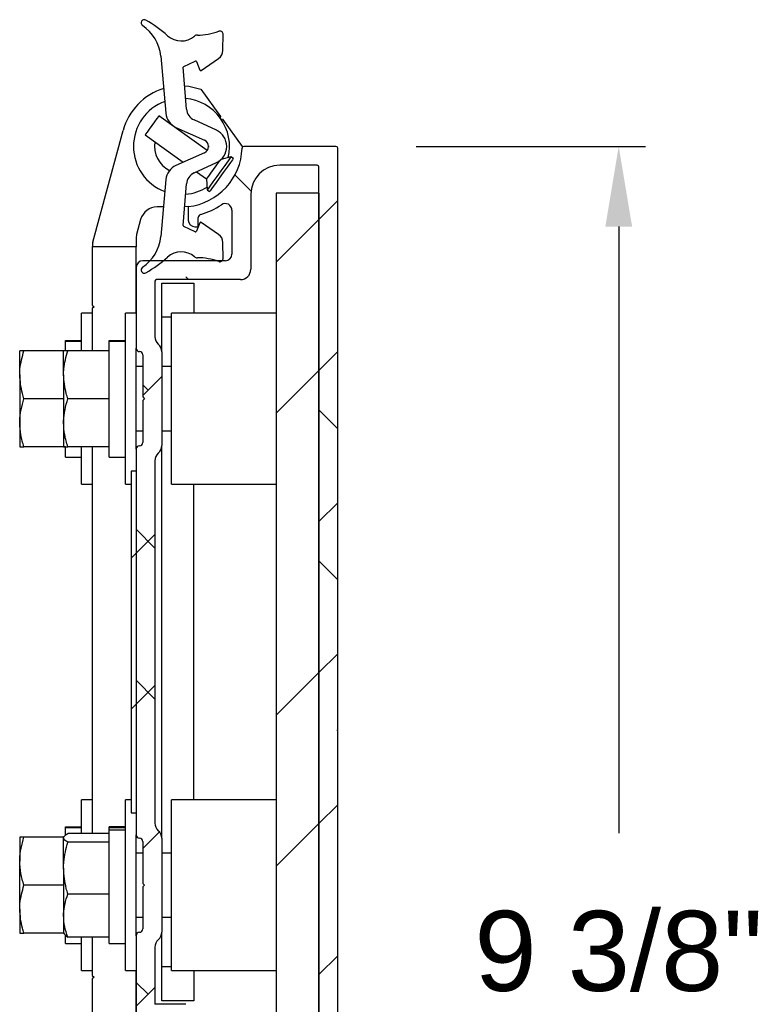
# Model space of a CAD drawing. Header units: inches. Extents: x 170 to 288, y 234 to 248.
# Tile 355 of 480: x 244.884 to 245.75, y 236.543 to 237.696. Entities that reach past the tile are written whole.
import ezdxf

# ---------------------------------------------------------------- set-up
doc = ezdxf.new("R2010")
doc.units = ezdxf.units.IN
doc.header["$LTSCALE"] = 0.25
doc.header["$MEASUREMENT"] = 0
doc.layers.add('ANNOTATIONS', color=1, linetype='Continuous')
doc.layers.add('DETAILS', color=4, linetype='Continuous')
doc.styles.add('ARIAL', font='arial.ttf', dxfattribs={"height": 0.09375})
doc.dimstyles.new('STANDARD$0', dxfattribs={"dimtxt": 0.09375, "dimasz": 0.09375, "dimexe": 0.03125, "dimexo": 0.046875, "dimgap": 0.09, "dimtad": 0, "dimtih": 1, "dimtoh": 1, "dimdec": 4, "dimzin": 0, "dimdsep": 46, "dimtxsty": 'ARIAL', "dimcen": 0.09, "dimadec": 0, "dimazin": 0, "dimtfac": 1, "dimtdec": 4, "dimtofl": 0, "dimtmove": 0, "dimatfit": 1, "dimfxl": 1, "dimtolj": 1, "dimtzin": 0, "dimarcsym": 0})

# ---------------------------------------------------------------- blocks, each defined once
blk = doc.blocks.new('*D43')
at = {"layer": 'ANNOTATIONS', "color": 0, "lineweight": -2, "transparency": 16777216}
for p, q in [((245.3482, 237.5473), (245.6167, 237.5473)), ((245.5854, 237.4535), (245.5854, 236.7435)), ((245.5854, 235.7665), (245.5854, 236.4665)), ((245.381, 235.6727), (245.6167, 235.6727))]:
    blk.add_line(p, q, dxfattribs=at)
at = {"layer": 'ANNOTATIONS', "color": 0, "transparency": 16777216}
for points in [[(245.5698, 237.4535), (245.6011, 237.4535), (245.5854, 237.5473)], [(245.5698, 235.7665), (245.6011, 235.7665), (245.5854, 235.6727)]]:
    blk.add_solid(points, dxfattribs=at)
at = {"layer": 'defpoints', "color": 0, "transparency": 16777216}
for p in [(245.2545, 237.5473), (245.5854, 237.5473), (245.2872, 235.6727)]:
    blk.add_point(p, dxfattribs=at)
at = {"layer": 'ANNOTATIONS', "color": 0, "transparency": 16777216, "insert": (245.5854, 236.605), "char_height": 0.09375, "attachment_point": 5, "style": 'ARIAL'}
blk.add_mtext('\\A1;9 3/8"', dxfattribs=at)

msp = doc.modelspace()

# ---------------------------------------------------------------- hatches: boundary and pattern name
at = {"layer": 'DETAILS'}
h = msp.add_hatch(dxfattribs=at)
h.set_pattern_fill('ANSI34', color=256, style=0)
h.set_pattern_definition([(45, (239.5544, 231.7817), (-0.53033, 0.53033), []), (45, (239.73114, 231.7817), (-0.53033, 0.53033), []), (45, (239.9079, 231.7817), (-0.53033, 0.53033), []), (45, (240.0847, 231.7817), (-0.53033, 0.53033), [])])
edge = h.paths.add_edge_path(flags=0)
edge.add_line((245.0672, 237.56954), (245.10055, 237.5546))
edge.add_arc((245.09734, 237.54743), 0.00785, -1.29599, 65.86416, ccw=False)
edge.add_arc((245.09734, 237.54708), 0.00785, -65.86416, 1.29599, ccw=False)
edge.add_line((245.10055, 237.53991), (245.0672, 237.52497))
edge.add_arc((245.07543, 237.50661), 0.02012, 114.13584, 174.86258)
edge.add_line((245.05539, 237.50841), (245.04939, 237.44168))
edge.add_arc((245.00121, 237.44601), 0.04838, 303.76271, 354.86258, ccw=False)
edge.add_arc((245.03018, 237.40268), 0.00375, 123.76271, 299.58124)
edge.add_arc((244.95984, 237.52658), 0.14623, 299.58124, 311.87507)
edge.add_arc((245.0734, 237.39991), 0.0239, 49.80262, 131.87507, ccw=False)
edge.add_arc((245.09231, 237.42228), 0.0054, 229.80262, 270.71912)
edge.add_arc((245.09323, 237.3488), 0.06809, 69.27903, 90.71912, ccw=False)
edge.add_arc((245.11873, 237.41579), 0.00359, 246.99165, 357.88977)
edge.add_line((245.12231, 237.41566), (245.12208, 237.43482))
edge.add_arc((245.11045, 237.43468), 0.01163, 0.69061, 55.25664)
edge.add_line((245.11708, 237.44424), (245.09682, 237.4583))
edge.add_arc((245.09625, 237.45747), 0.001, 55.25664, 157.16614)
edge.add_line((245.09532, 237.45786), (245.09115, 237.44794))
edge.add_arc((245.09022, 237.44833), 0.001, 245.07794, 337.16614, ccw=False)
edge.add_line((245.0898, 237.44742), (245.07636, 237.45367))
edge.add_arc((245.07678, 237.45457), 0.001, 175.5512, 245.07794, ccw=False)
edge.add_line((245.07579, 237.45465), (245.07959, 237.50357))
edge.add_arc((245.09474, 237.50239), 0.0152, 114.80092, 175.5512, ccw=False)
edge.add_line((245.08837, 237.51619), (245.11447, 237.52825))
edge.add_arc((245.10572, 237.54718), 0.02086, 294.80092, 360.19377)
edge.add_arc((245.10572, 237.54732), 0.02086, 359.80623, 425.19908)
edge.add_line((245.11447, 237.56626), (245.08837, 237.57832))
edge.add_arc((245.09474, 237.59212), 0.0152, 184.4488, 245.19908, ccw=False)
edge.add_line((245.07959, 237.59094), (245.07579, 237.63986))
edge.add_arc((245.07678, 237.63994), 0.001, 114.92206, 184.4488, ccw=False)
edge.add_line((245.07636, 237.64084), (245.0898, 237.64709))
edge.add_arc((245.09022, 237.64618), 0.001, 22.83386, 114.92206, ccw=False)
edge.add_line((245.09115, 237.64657), (245.09532, 237.63665))
edge.add_arc((245.09625, 237.63703), 0.001, 202.83386, 304.74336)
edge.add_line((245.09682, 237.63621), (245.11708, 237.65027))
edge.add_arc((245.11045, 237.65982), 0.01163, 304.74336, 359.30939)
edge.add_line((245.12208, 237.65968), (245.12231, 237.67885))
edge.add_arc((245.11873, 237.67872), 0.00359, 2.11023, 113.00835)
edge.add_arc((245.09323, 237.74571), 0.06809, 269.28088, 290.72097, ccw=False)
edge.add_arc((245.09231, 237.67223), 0.0054, 89.28088, 130.19738)
edge.add_arc((245.0734, 237.6946), 0.0239, 228.12493, 310.19738, ccw=False)
edge.add_arc((244.95984, 237.56792), 0.14623, 48.12493, 60.41876)
edge.add_arc((245.03018, 237.69183), 0.00375, 60.41876, 236.23729)
edge.add_arc((245.00121, 237.64849), 0.04838, 5.13742, 56.23729, ccw=False)
edge.add_line((245.04939, 237.65283), (245.05539, 237.5861))
edge.add_arc((245.07543, 237.5879), 0.02012, 185.13742, 245.86416)
h = msp.add_hatch(dxfattribs=at)
h.set_pattern_fill('ANSI38', color=256, style=0)
h.set_pattern_definition([(45, (239.55436, 231.78171), (-0.0883883, 0.0883883), []), (135, (239.55436, 231.78171), (-0.265165, 0.0883883), [0.3125, -0.1875])])
edge = h.paths.add_edge_path(flags=0)
edge.add_line((245.25448, 237.54725), (245.14652, 237.54725))
edge.add_arc((245.14652, 237.54525), 0.002, 90, 178.42717)
edge.add_arc((245.07368, 237.54725), 0.07087, 276.37937, 358.42717, ccw=False)
edge.add_line((245.08155, 237.47683), (245.08155, 237.46108))
edge.add_arc((245.08943, 237.46108), 0.00787, 180, 270)
edge.add_line((245.08943, 237.4532), (245.09336, 237.4532))
edge.add_line((245.09336, 237.4532), (245.09336, 237.46392))
edge.add_arc((245.0973, 237.46392), 0.00394, 105.82662, 180, ccw=False)
edge.add_arc((245.07368, 237.54725), 0.08268, 285.82662, 304.41739)
edge.add_arc((245.12486, 237.47255), 0.00787, 0, 124.41739, ccw=False)
edge.add_line((245.13273, 237.47255), (245.13273, 237.42127))
edge.add_arc((245.12486, 237.42127), 0.00787, 270, 360, ccw=False)
edge.add_line((245.12486, 237.4134), (245.02847, 237.4134))
edge.add_arc((245.02847, 237.40552), 0.00787, 90, 180)
edge.add_line((245.0206, 237.40552), (245.0206, 237.31103))
edge.add_arc((245.02454, 237.31103), 0.00394, 180, 270)
edge.add_arc((245.02454, 237.30316), 0.00394, 0, 90, ccw=False)
edge.add_line((245.02847, 237.30316), (245.02847, 237.25398))
edge.add_line((245.02847, 237.25398), (245.03047, 237.25198))
edge.add_line((245.03047, 237.25198), (245.02847, 237.24998))
edge.add_line((245.02847, 237.24998), (245.02847, 237.2008))
edge.add_arc((245.02454, 237.2008), 0.00394, 270, 360, ccw=False)
edge.add_arc((245.02454, 237.19292), 0.00394, 90, 180)
edge.add_line((245.0206, 237.19292), (245.0206, 236.74158))
edge.add_arc((245.02454, 236.74158), 0.00394, 180, 270)
edge.add_arc((245.02454, 236.73371), 0.00394, 0, 90, ccw=False)
edge.add_line((245.02847, 236.73371), (245.02847, 236.68453))
edge.add_line((245.02847, 236.68453), (245.03047, 236.68253))
edge.add_line((245.03047, 236.68253), (245.02847, 236.68053))
edge.add_line((245.02847, 236.68053), (245.02847, 236.63135))
edge.add_arc((245.02454, 236.63135), 0.00394, 270, 360, ccw=False)
edge.add_arc((245.02454, 236.62347), 0.00394, 90, 180)
edge.add_line((245.0206, 236.62347), (245.0206, 236.5246))
edge.add_line((245.0206, 236.5246), (245.11937, 236.44171))
edge.add_arc((245.07368, 236.38725), 0.07109, -50, 50, ccw=False)
edge.add_line((245.11937, 236.3328), (245.0206, 236.24991))
edge.add_line((245.0206, 236.24991), (245.0206, 236.17591))
edge.add_line((245.0206, 236.17591), (245.09354, 236.17591))
edge.add_line((245.09354, 236.17591), (245.09354, 236.18791))
edge.add_line((245.09354, 236.18791), (245.05104, 236.18791))
edge.add_line((245.05104, 236.18791), (245.05104, 236.23791))
edge.add_line((245.05104, 236.23791), (245.22604, 236.23791))
edge.add_line((245.22604, 236.23791), (245.22604, 236.18791))
edge.add_line((245.22604, 236.18791), (245.18354, 236.18791))
edge.add_line((245.18354, 236.18791), (245.18354, 236.17591))
edge.add_line((245.18354, 236.17591), (245.25648, 236.17591))
edge.add_line((245.25648, 236.17591), (245.25648, 237.54525))
edge.add_arc((245.25448, 237.54525), 0.002, 0, 90)
edge = h.paths.add_edge_path(flags=0)
edge.add_arc((245.09971, 236.27191), 0.012, 130, 270, ccw=False)
edge.add_line((245.092, 236.2811), (245.13352, 236.31594))
edge.add_arc((245.07368, 236.38725), 0.09309, 310, 410)
edge.add_line((245.13352, 236.45857), (245.06316, 236.5176))
edge.add_arc((245.06445, 236.51913), 0.002, 90, 230, ccw=False)
edge.add_line((245.06445, 236.52113), (245.0786, 236.52113))
edge.add_arc((245.0786, 236.52513), 0.004, 270, 360)
edge.add_line((245.0826, 236.52513), (245.0826, 236.53913))
edge.add_arc((245.0786, 236.53913), 0.004, 0, 90)
edge.add_line((245.0786, 236.54313), (245.0426, 236.54313))
edge.add_line((245.0426, 236.54313), (245.0426, 236.60987))
edge.add_arc((245.0546, 236.60987), 0.012, 132.21512, 180, ccw=False)
edge.add_arc((245.03847, 236.62765), 0.012, 312.21512, 360)
edge.add_line((245.05047, 236.62765), (245.05047, 236.73741))
edge.add_arc((245.03847, 236.73741), 0.012, 0, 47.78488)
edge.add_arc((245.0546, 236.75518), 0.012, 180, 227.78488, ccw=False)
edge.add_line((245.0426, 236.75518), (245.0426, 237.17932))
edge.add_arc((245.0546, 237.17932), 0.012, 132.21512, 180, ccw=False)
edge.add_arc((245.03847, 237.1971), 0.012, 312.21512, 360)
edge.add_line((245.05047, 237.1971), (245.05047, 237.30686))
edge.add_arc((245.03847, 237.30686), 0.012, 0, 47.78488)
edge.add_arc((245.0546, 237.32463), 0.012, 180, 227.78488, ccw=False)
edge.add_line((245.0426, 237.32463), (245.0426, 237.3894))
edge.add_arc((245.0446, 237.3894), 0.002, 90, 180, ccw=False)
edge.add_line((245.0446, 237.3914), (245.14273, 237.3914))
edge.add_arc((245.14273, 237.4034), 0.012, 270, 360)
edge.add_line((245.15473, 237.4034), (245.15473, 237.49125))
edge.add_arc((245.18873, 237.49125), 0.034, 90, 180, ccw=False)
edge.add_line((245.18873, 237.52525), (245.23248, 237.52525))
edge.add_arc((245.23248, 237.52325), 0.002, 0, 90, ccw=False)
edge.add_line((245.23448, 237.52325), (245.23448, 236.26191))
edge.add_arc((245.23248, 236.26191), 0.002, 270, 360, ccw=False)
edge.add_line((245.23248, 236.25991), (245.09971, 236.25991))
h = msp.add_hatch(dxfattribs=at)
h.set_pattern_fill('ANSI32', color=256, style=0)
h.set_pattern_definition([(45, (239.55436, 231.7817), (-0.265165, 0.265165), []), (45, (239.73114, 231.7817), (-0.265165, 0.265165), [])])
h.paths.add_polyline_path([(245.18448, 237.49258), (245.18448, 236.29258), (245.23448, 236.29258), (245.23448, 237.49258)], flags=0)
h = msp.add_hatch(dxfattribs=at)
h.set_pattern_fill('ANSI31', color=256, style=0)
h.set_pattern_definition([(45, (239.55436, 231.78171), (-0.0883883, 0.0883883), [])])
h.paths.add_polyline_path([(245.0206, 237.16725), (245.0146, 237.16725), (245.0146, 236.76725), (245.0206, 236.76725)], flags=0)

# ---------------------------------------------------------------- linework, layer by layer
for p, q in [((245.12208, 237.65968), (245.12231, 237.67885)), ((245.04939, 237.65283), (245.05539, 237.5861)), ((245.09682, 237.63621), (245.11708, 237.65027)), ((245.07959, 237.59094), (245.07579, 237.63986)), ((245.07636, 237.64084), (245.0898, 237.64709)), ((245.09115, 237.64657), (245.09532, 237.63665)), ((245.09638, 237.61439), (245.1193, 237.58245)), ((245.1038, 237.54262), (245.04726, 237.5832)), ((245.11447, 237.56626), (245.08837, 237.57832)), ((245.1193, 237.58245), (245.11899, 237.58059)), ((245.11977, 237.5795), (245.12163, 237.57919)), ((245.12163, 237.57919), (245.14454, 237.54725)), ((245.05872, 237.57497), (245.05963, 237.57545)), ((245.0672, 237.56954), (245.10055, 237.5546)), ((244.96997, 237.43513), (245.00527, 237.56574)), ((245.03117, 237.56077), (245.07574, 237.52879)), ((245.10517, 237.54796), (245.10517, 237.54654)), ((245.14454, 237.54725), (245.14452, 237.54531)), ((245.25448, 237.54725), (245.14652, 237.54725)), ((245.25648, 236.17591), (245.25648, 237.54525)), ((245.10055, 237.53991), (245.0672, 237.52497)), ((245.13157, 237.53501), (245.12011, 237.53208)), ((245.13434, 237.53303), (245.13157, 237.53501)), ((245.08837, 237.51619), (245.11447, 237.52825)), ((245.23248, 237.52525), (245.18873, 237.52525)), ((245.23448, 236.26191), (245.23448, 237.52325)), ((245.09137, 237.51757), (245.10283, 237.50935)), ((245.10283, 237.50935), (245.10382, 237.49634)), ((245.05539, 237.50841), (245.04939, 237.44168)), ((245.07579, 237.45465), (245.07959, 237.50357)), ((245.10382, 237.49634), (245.10659, 237.49435)), ((245.15473, 237.49125), (245.15473, 237.4034)), ((245.23448, 237.49258), (245.18448, 237.49258)), ((245.18448, 237.49258), (245.18448, 236.29258)), ((245.23448, 237.49258), (245.23448, 236.29258)), ((245.05251, 237.47639), (245.04518, 237.47639)), ((245.08155, 237.47683), (245.07749, 237.47649)), ((245.08155, 237.47683), (245.08155, 237.46108)), ((245.09336, 237.4532), (245.09336, 237.46392)), ((245.13273, 237.47255), (245.13273, 237.42127)), ((245.02587, 237.4616), (245.02115, 237.44413)), ((245.0898, 237.44742), (245.07636, 237.45367)), ((245.08943, 237.4532), (245.09336, 237.4532)), ((245.09532, 237.45786), (245.09115, 237.44794)), ((245.11708, 237.44424), (245.09682, 237.4583)), ((244.96928, 237.42991), (244.96928, 237.36152)), ((245.02046, 237.42991), (244.96928, 237.42991)), ((245.02046, 237.43891), (245.02046, 237.42991)), ((245.02046, 237.35198), (245.02046, 237.42991)), ((245.12231, 237.41566), (245.12208, 237.43482)), ((245.0206, 237.40552), (245.0206, 237.31103)), ((245.12486, 237.4134), (245.02847, 237.4134)), ((245.0426, 237.3894), (245.0426, 237.32463)), ((245.14273, 237.3914), (245.0446, 237.3914)), ((245.05047, 237.38726), (245.08797, 237.38726)), ((245.05047, 237.34726), (245.05047, 237.38726)), ((245.08797, 237.38726), (245.08797, 237.35198)), ((244.96928, 237.36152), (244.97128, 237.35952)), ((244.97128, 237.35952), (244.96928, 237.35752)), ((244.96928, 237.35192), (244.95668, 237.35192)), ((244.95668, 237.30818), (244.95668, 237.35192)), ((244.96928, 237.35752), (244.96928, 237.30818)), ((245.0206, 237.35198), (245.008, 237.35198)), ((245.008, 237.15198), (245.008, 237.35198)), ((245.18448, 237.35198), (245.06198, 237.35198)), ((245.06198, 237.2109), (245.06198, 237.35198)), ((245.05047, 237.30686), (245.05047, 237.34726)), ((245.06198, 237.34726), (245.05047, 237.34726)), ((244.93788, 237.32022), (244.95668, 237.32022)), ((244.93788, 237.31938), (244.93788, 237.32022)), ((244.93788, 237.31938), (244.95668, 237.31938)), ((244.93788, 237.30903), (244.93788, 237.31938)), ((244.9892, 237.32028), (245.008, 237.32028)), ((244.9892, 237.31944), (244.9892, 237.32028)), ((244.9892, 237.31944), (245.008, 237.31944)), ((244.9892, 237.18368), (244.9892, 237.31944)), ((244.88428, 237.28002), (244.88428, 237.30812)), ((244.9356, 237.30812), (244.8893, 237.30812)), ((244.9356, 237.28008), (244.9356, 237.30818)), ((244.9892, 237.30818), (244.94062, 237.30818)), ((245.0206, 237.19292), (245.0206, 237.31103)), ((245.02847, 237.30316), (245.02847, 237.25398)), ((245.05047, 237.30686), (245.05047, 237.1971)), ((244.88428, 237.28002), (244.88428, 237.22382)), ((244.9356, 237.28008), (244.9356, 237.22388)), ((245.02847, 237.28948), (245.0206, 237.28948)), ((245.06198, 237.28948), (245.05047, 237.28948)), ((244.9356, 237.25192), (244.8893, 237.25192)), ((244.9892, 237.25198), (244.94062, 237.25198)), ((245.02847, 237.25398), (245.03047, 237.25198)), ((245.03047, 237.25198), (245.02847, 237.24998)), ((245.02847, 237.24998), (245.02847, 237.2008)), ((244.88428, 237.22382), (244.88428, 237.19572)), ((244.9356, 237.22388), (244.9356, 237.19578)), ((245.0206, 237.21448), (245.02847, 237.21448)), ((245.0206, 237.21442), (245.02847, 237.21442)), ((245.05047, 237.21448), (245.06198, 237.21448)), ((245.06198, 237.15198), (245.06198, 237.2109)), ((244.93788, 237.19572), (244.8893, 237.19572)), ((244.93788, 237.18362), (244.93788, 237.19487)), ((244.9892, 237.19578), (244.94062, 237.19578)), ((244.95668, 237.15192), (244.95668, 237.19578)), ((244.96928, 237.19578), (244.96928, 236.74316)), ((245.0206, 237.19292), (245.0206, 236.74158)), ((245.05047, 236.73741), (245.05047, 237.1971)), ((244.93788, 237.18362), (244.95668, 237.18362)), ((244.9892, 237.18368), (245.008, 237.18368)), ((245.0426, 237.17932), (245.0426, 236.75518)), ((245.0146, 237.16725), (245.0146, 236.76725)), ((245.0206, 237.16725), (245.0146, 237.16725)), ((245.0206, 237.16725), (245.0206, 236.76725)), ((244.95668, 237.15192), (244.96928, 237.15192)), ((245.008, 237.15198), (245.0146, 237.15198)), ((245.06198, 237.15198), (245.18448, 237.15198)), ((245.08797, 236.78253), (245.08797, 237.15198)), ((244.96928, 236.78259), (244.95668, 236.78259)), ((244.95668, 236.74316), (244.95668, 236.78259)), ((245.0146, 236.78253), (245.008, 236.78253)), ((245.008, 236.58253), (245.008, 236.78253)), ((245.18448, 236.78253), (245.06198, 236.78253)), ((245.06198, 236.65642), (245.06198, 236.78253)), ((245.0146, 236.76725), (245.0206, 236.76725)), ((244.93788, 236.75089), (244.95668, 236.75089)), ((244.93788, 236.75005), (244.93788, 236.75089)), ((244.93788, 236.75005), (244.95668, 236.75005)), ((244.93788, 236.74166), (244.93788, 236.75005)), ((245.008, 236.75083), (244.9892, 236.75083)), ((244.9892, 236.74996), (244.9892, 236.75083)), ((244.9892, 236.74996), (245.008, 236.74996)), ((244.9892, 236.74744), (244.9892, 236.74996)), ((244.88428, 236.73879), (244.88428, 236.71069)), ((244.93545, 236.73879), (244.8893, 236.73879)), ((244.9356, 236.70256), (244.9356, 236.73802)), ((244.9892, 236.74316), (244.94062, 236.74316)), ((244.9892, 236.74744), (245.008, 236.74744)), ((244.9892, 236.61423), (244.9892, 236.74744)), ((245.0206, 236.62347), (245.0206, 236.74158)), ((245.05047, 236.73741), (245.05047, 236.62765)), ((244.9892, 236.73287), (244.94062, 236.73287)), ((245.02847, 236.73371), (245.02847, 236.68453)), ((245.02847, 236.72009), (245.0206, 236.72009)), ((245.02847, 236.72003), (245.0206, 236.72003)), ((245.06198, 236.72003), (245.05047, 236.72003)), ((244.88428, 236.65449), (244.88428, 236.71069)), ((244.9356, 236.70256), (244.9356, 236.64707)), ((244.9356, 236.68259), (244.8893, 236.68259)), ((245.02847, 236.68453), (245.03047, 236.68253)), ((245.03047, 236.68253), (245.02847, 236.68053)), ((245.02847, 236.68053), (245.02847, 236.63135)), ((244.9892, 236.67224), (244.94062, 236.67224)), ((245.06198, 236.58253), (245.06198, 236.65642)), ((244.88428, 236.65449), (244.88428, 236.62639)), ((244.9356, 236.64707), (244.9356, 236.62635)), ((245.0206, 236.64503), (245.02847, 236.64503)), ((245.05047, 236.64503), (245.06198, 236.64503)), ((244.9356, 236.62639), (244.8893, 236.62639)), ((244.93788, 236.61429), (244.93788, 236.62387)), ((244.9892, 236.6219), (244.94062, 236.6219)), ((244.95668, 236.58259), (244.95668, 236.6219)), ((244.96928, 236.6219), (244.96928, 236.57699)), ((245.0206, 236.62347), (245.0206, 236.5246)), ((245.05047, 236.58726), (245.05047, 236.62765)), ((244.93788, 236.61429), (244.95668, 236.61429)), ((244.9892, 236.61423), (245.008, 236.61423)), ((245.0426, 236.60987), (245.0426, 236.54313)), ((245.05047, 236.54726), (245.05047, 236.58726)), ((245.05047, 236.58726), (245.06198, 236.58726)), ((244.95668, 236.58259), (244.96928, 236.58259)), ((244.96928, 236.57699), (244.97128, 236.57499)), ((245.008, 236.58253), (245.0206, 236.58253)), ((245.02046, 236.49559), (245.02046, 236.58253)), ((245.06198, 236.58253), (245.18448, 236.58253)), ((245.08797, 236.58253), (245.08797, 236.54726)), ((244.97128, 236.57499), (244.96928, 236.57299)), ((244.96928, 236.57299), (244.96928, 236.5046)), ((245.0786, 236.54313), (245.0426, 236.54313)), ((245.08797, 236.54726), (245.05047, 236.54726))]:
    msp.add_line(p, q, dxfattribs=at)
at = {"layer": 'DETAILS', "flags": 128}
for points in [[(245.07749, 237.61802), (245.0823, 237.61759), (245.09638, 237.61439)], [(245.04725, 237.58319), (245.04658, 237.58226), (245.04479, 237.57976), (245.04215, 237.57608), (245.03906, 237.57177), (245.03599, 237.5675), (245.03342, 237.56391), (245.03172, 237.56155), (245.03117, 237.56077)], [(245.13156, 237.53501), (245.13064, 237.53372), (245.12815, 237.53025), (245.1244, 237.52503), (245.11984, 237.51868), (245.11503, 237.51196), (245.11053, 237.50569), (245.1069, 237.50063), (245.10457, 237.49738), (245.10382, 237.49634)], [(245.13433, 237.53302), (245.13341, 237.53173), (245.13092, 237.52826), (245.12717, 237.52304), (245.12261, 237.51669), (245.1178, 237.50997), (245.1133, 237.50371), (245.10967, 237.49864), (245.10734, 237.49539), (245.10659, 237.49435)], [(245.11774, 237.53013), (245.11645, 237.52835), (245.11381, 237.52466), (245.11072, 237.52036), (245.10766, 237.51608), (245.10508, 237.51249), (245.10338, 237.51013), (245.10283, 237.50935)]]:
    msp.add_lwpolyline(points, dxfattribs=at)
at = {"layer": 'DETAILS'}
for centre, radius, start, end in [((245.03018, 237.69183), 0.00375, 60.41876, 236.23729), ((244.95984, 237.56792), 0.14623, 48.12493, 60.41876), ((245.00121, 237.64849), 0.04838, 5.13742, 56.23729), ((245.09323, 237.74571), 0.06809, 269.28088, 290.72097), ((245.11873, 237.67872), 0.00359, 2.11023, 113.00835), ((245.0734, 237.6946), 0.0239, 228.12493, 310.19738), ((245.09231, 237.67223), 0.0054, 89.28088, 130.19738), ((245.11045, 237.65982), 0.01163, 304.74336, 359.30939), ((245.07678, 237.63994), 0.001, 114.92206, 184.4488), ((245.09022, 237.64618), 0.001, 22.83386, 114.92206), ((245.09625, 237.63703), 0.001, 202.83386, 304.74336), ((245.07368, 237.54725), 0.07087, 107.13761, 164.87843), ((245.07368, 237.54725), 0.05625, 346.58255, 84.94863), ((245.07368, 237.54725), 0.05625, 110.32263, 249.67737), ((245.09474, 237.59212), 0.0152, 184.4488, 245.19908), ((245.07543, 237.5879), 0.02012, 185.13742, 245.86416), ((245.10572, 237.54732), 0.02086, 359.80623, 65.19908), ((245.07368, 237.54725), 0.0315, 170.32333, 243.50883), ((245.07368, 237.54725), 0.07087, 276.37937, 358.42717), ((245.09734, 237.54743), 0.00785, 358.70401, 65.86416), ((245.09734, 237.54708), 0.00785, 294.13584, 1.29599), ((245.10572, 237.54718), 0.02086, 294.80092, 0.19377), ((245.14652, 237.54525), 0.002, 90, 178.42717), ((245.25448, 237.54525), 0.002, 0, 90), ((245.07543, 237.50661), 0.02012, 114.13584, 174.86258), ((245.18873, 237.49125), 0.034, 90, 180), ((245.23248, 237.52325), 0.002, 0, 90), ((245.09474, 237.50239), 0.0152, 114.80092, 175.5512), ((245.07368, 237.54725), 0.05625, 275.05137, 302.09927), ((245.04518, 237.45639), 0.02, 90, 164.87843), ((245.07368, 237.54725), 0.08268, 285.82662, 304.41739), ((245.12486, 237.47255), 0.00787, 0, 124.41739), ((245.0973, 237.46392), 0.00394, 105.82662, 180), ((245.07678, 237.45457), 0.001, 175.5512, 245.07794), ((245.08943, 237.46108), 0.00787, 180, 270), ((245.09625, 237.45747), 0.001, 55.25664, 157.16614), ((245.04046, 237.43891), 0.02, 164.87843, 180), ((245.00121, 237.44601), 0.04838, 303.76271, 354.86258), ((245.09022, 237.44833), 0.001, 245.07794, 337.16614), ((245.11045, 237.43468), 0.01163, 0.69061, 55.25664), ((244.98928, 237.42991), 0.02, 164.87843, 180), ((244.95984, 237.52658), 0.14623, 299.58124, 311.87507), ((245.0734, 237.39991), 0.0239, 49.80262, 131.87507), ((245.09231, 237.42228), 0.0054, 229.80262, 270.71912), ((245.12486, 237.42127), 0.00787, 270, 0), ((245.02847, 237.40552), 0.00787, 90, 180), ((245.03018, 237.40268), 0.00375, 123.76271, 299.58124), ((245.09323, 237.3488), 0.06809, 69.27903, 90.71912), ((245.11873, 237.41579), 0.00359, 246.99165, 357.88977), ((245.14273, 237.4034), 0.012, 270, 0), ((245.0446, 237.3894), 0.002, 90, 180), ((245.0546, 237.32463), 0.012, 180, 227.78488), ((245.03847, 237.30686), 0.012, 0, 47.78488), ((245.02454, 237.31103), 0.00394, 180, 270), ((245.02454, 237.30316), 0.00394, 0, 90), ((245.02454, 237.2008), 0.00394, 270, 0), ((245.02454, 237.19292), 0.00394, 90, 180), ((245.0546, 237.17932), 0.012, 132.21512, 180), ((245.03847, 237.1971), 0.012, 312.21512, 0), ((245.0546, 236.75518), 0.012, 180, 227.78488), ((245.02454, 236.74158), 0.00394, 180, 270), ((245.02454, 236.73371), 0.00394, 0, 90), ((245.03847, 236.73741), 0.012, 0, 47.78488), ((245.02454, 236.62347), 0.00394, 90, 180), ((245.02454, 236.63135), 0.00394, 270, 0), ((245.03847, 236.62765), 0.012, 312.21512, 0), ((245.0546, 236.60987), 0.012, 132.21512, 180)]:
    msp.add_arc(centre, radius, start, end, dxfattribs=at)
for points, knots in [([(244.88428, 237.28002), (244.88434, 237.28227), (244.88458, 237.29178), (244.88726, 237.30105), (244.8893, 237.30812)], [0, 0, 0, 0, 0.2366037, 1, 1, 1, 1]), ([(244.8893, 237.30812), (244.8879, 237.30812), (244.88506, 237.30812), (244.88454, 237.30812), (244.88428, 237.30812)], [0, 0, 0, 0, 0.4954484, 1, 1, 1, 1]), ([(244.9356, 237.28008), (244.93566, 237.28233), (244.9359, 237.29184), (244.93858, 237.3011), (244.94062, 237.30818)], [0, 0, 0, 0, 0.2366179, 1, 1, 1, 1]), ([(244.94062, 237.30818), (244.93921, 237.30818), (244.93638, 237.30818), (244.93586, 237.30818), (244.9356, 237.30818)], [0, 0, 0, 0, 0.4954624, 1, 1, 1, 1]), ([(244.8893, 237.25192), (244.88866, 237.25391), (244.8857, 237.26306), (244.8849, 237.27257), (244.88428, 237.28002)], [0, 0, 0, 0, 0.2170533, 1, 1, 1, 1]), ([(244.94062, 237.25198), (244.93998, 237.25396), (244.93702, 237.26311), (244.93622, 237.27263), (244.9356, 237.28008)], [0, 0, 0, 0, 0.2170564, 1, 1, 1, 1]), ([(244.88428, 237.22382), (244.88428, 237.22449), (244.88435, 237.23398), (244.88692, 237.24328), (244.8893, 237.25192)], [0, 0, 0, 0, 0.07025241, 1, 1, 1, 1]), ([(244.9356, 237.22388), (244.9356, 237.22455), (244.93567, 237.23404), (244.93824, 237.24333), (244.94062, 237.25198)], [0, 0, 0, 0, 0.0701931, 1, 1, 1, 1]), ([(244.8893, 237.19572), (244.8879, 237.20028), (244.88506, 237.20949), (244.88454, 237.21902), (244.88428, 237.22382)], [0, 0, 0, 0, 0.4954959, 1, 1, 1, 1]), ([(244.94062, 237.19578), (244.93921, 237.20034), (244.93638, 237.20955), (244.93586, 237.21907), (244.9356, 237.22388)], [0, 0, 0, 0, 0.49547154, 1, 1, 1, 1]), ([(244.88428, 237.19572), (244.88428, 237.19572), (244.88435, 237.19572), (244.88692, 237.19572), (244.8893, 237.19572)], [0, 0, 0, 0, 0.0702241, 1, 1, 1, 1]), ([(244.9356, 237.19578), (244.9356, 237.19578), (244.93567, 237.19578), (244.93824, 237.19578), (244.94062, 237.19578)], [0, 0, 0, 0, 0.0702222, 1, 1, 1, 1]), ([(244.88428, 236.71069), (244.88428, 236.71135), (244.88435, 236.72084), (244.88692, 236.73014), (244.8893, 236.73879)], [0, 0, 0, 0, 0.0702064, 1, 1, 1, 1]), ([(244.8893, 236.73879), (244.8879, 236.73879), (244.88506, 236.73879), (244.88454, 236.73879), (244.88428, 236.73879)], [0, 0, 0, 0, 0.4954484, 1, 1, 1, 1]), ([(244.9356, 236.73802), (244.9356, 236.73814), (244.93567, 236.73988), (244.93824, 236.74158), (244.94062, 236.74316)], [0, 0, 0, 0, 0.0702271, 1, 1, 1, 1]), ([(244.94062, 236.73287), (244.93921, 236.73371), (244.93638, 236.7354), (244.93586, 236.73714), (244.9356, 236.73802)], [0, 0, 0, 0, 0.4954565, 1, 1, 1, 1]), ([(244.9356, 236.70256), (244.93566, 236.70498), (244.9359, 236.71524), (244.93858, 236.72524), (244.94062, 236.73287)], [0, 0, 0, 0, 0.2366009, 1, 1, 1, 1]), ([(244.8893, 236.68259), (244.8879, 236.68715), (244.88506, 236.69636), (244.88454, 236.70588), (244.88428, 236.71069)], [0, 0, 0, 0, 0.4954472, 1, 1, 1, 1]), ([(244.94062, 236.67224), (244.93998, 236.67438), (244.93702, 236.68426), (244.93622, 236.69452), (244.9356, 236.70256)], [0, 0, 0, 0, 0.2170939, 1, 1, 1, 1]), ([(244.88428, 236.65449), (244.88434, 236.65674), (244.88458, 236.66625), (244.88726, 236.67551), (244.8893, 236.68259)], [0, 0, 0, 0, 0.2366179, 1, 1, 1, 1]), ([(244.9356, 236.64707), (244.9356, 236.64766), (244.93567, 236.65617), (244.93824, 236.6645), (244.94062, 236.67224)], [0, 0, 0, 0, 0.0702465, 1, 1, 1, 1]), ([(244.8893, 236.62639), (244.88866, 236.62837), (244.8857, 236.63753), (244.8849, 236.64704), (244.88428, 236.65449)], [0, 0, 0, 0, 0.2170907, 1, 1, 1, 1]), ([(244.94062, 236.6219), (244.93921, 236.62598), (244.93638, 236.63423), (244.93586, 236.64276), (244.9356, 236.64707)], [0, 0, 0, 0, 0.4954723, 1, 1, 1, 1]), ([(244.88428, 236.62639), (244.88428, 236.62639), (244.88435, 236.62639), (244.88692, 236.62639), (244.8893, 236.62639)], [0, 0, 0, 0, 0.0702241, 1, 1, 1, 1]), ([(244.9356, 236.62704), (244.9356, 236.62692), (244.93567, 236.62518), (244.93824, 236.62348), (244.94062, 236.6219)], [0, 0, 0, 0, 0.0702277, 1, 1, 1, 1])]:
    msp.add_open_spline(points, degree=3, knots=knots, dxfattribs=at)

# ---------------------------------------------------------------- dimensions: what is measured, and where the dimension line sits
at = {"layer": 'ANNOTATIONS'}
dim = msp.add_linear_dim(base=(245.58543, 237.54725), p1=(245.28725, 235.67273), p2=(245.25448, 237.54725), angle=90, text='9 3/8"', dimstyle='STANDARD$0', override={"dimexo": 0.09375}, dxfattribs=at)
dim.commit()
dim.dimension.update_dxf_attribs({"geometry": '*D43', "text_midpoint": (245.58543, 236.60501), "dimtype": 160})

doc.saveas('drawing.dxf')
